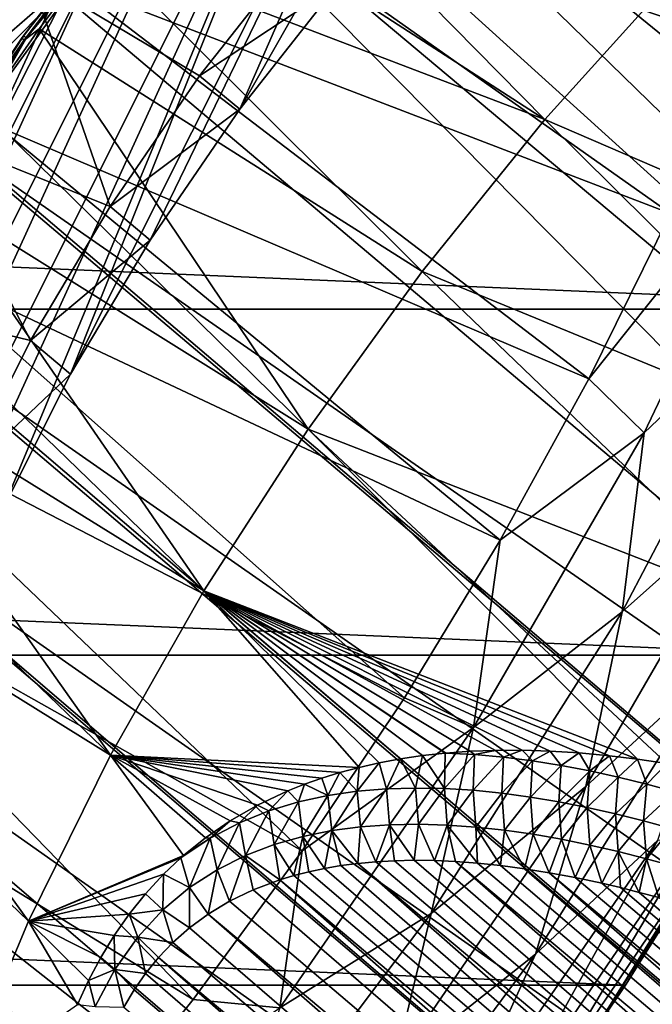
# Model space of a CAD drawing. Header units: metres. Extents: x -82 to 82, y -313 to 40.
# Tile 324 of 405: x 27.83 to 33.38, y -22.57 to -13.94. Entities that reach past the tile are written whole.
import ezdxf

# ---------------------------------------------------------------- set-up
doc = ezdxf.new("R2010")
doc.units = ezdxf.units.M
doc.layers.add('solid_505278_SW0001_CCC', color=7, linetype='CONTINUOUS')

msp = doc.modelspace()

# ---------------------------------------------------------------- linework, layer by layer
at = {"layer": 'solid_505278_SW0001_CCC'}
for points in [[(29.034403, 0.902156, 15.818645), (47.563908, -13.921329, 33.041054), (47.219147, -15.301506, 32.15123)], [(29.245899, -0.069773, 15.762937), (29.034403, 0.902156, 15.818645), (47.219147, -15.301506, 32.15123)], [(29.422947, -1.03851, 15.729739), (29.245899, -0.069773, 15.762937), (47.219147, -15.301506, 32.15123)], [(29.422947, -1.03851, 15.729739), (47.219147, -15.301506, 32.15123), (46.740112, -16.712803, 31.379744)], [(29.564625, -1.998411, 15.717842), (29.422947, -1.03851, 15.729739), (46.740112, -16.712803, 31.379744)], [(29.670839, -2.945314, 15.726066), (29.564625, -1.998411, 15.717842), (46.740112, -16.712803, 31.379744)], [(29.670839, -2.945314, 15.726066), (46.740112, -16.712803, 31.379744), (46.132221, -18.138931, 30.735613)], [(29.742064, -3.876193, 15.753331), (29.670839, -2.945314, 15.726066), (46.132221, -18.138931, 30.735613)], [(29.779133, -4.78892, 15.798698), (29.742064, -3.876193, 15.753331), (46.132221, -18.138931, 30.735613)], [(29.779133, -4.78892, 15.798698), (46.132221, -18.138931, 30.735613), (45.403316, -19.561682, 30.226973)], [(29.78311, -5.681988, 15.861376), (29.779133, -4.78892, 15.798698), (45.403316, -19.561682, 30.226973)], [(29.755178, -6.554487, 15.940724), (29.78311, -5.681988, 15.861376), (45.403316, -19.561682, 30.226973)], [(29.696596, -7.405655, 16.03624), (29.755178, -6.554487, 15.940724), (44.560768, -20.966619, 29.859011)], [(29.755178, -6.554487, 15.940724), (45.403316, -19.561682, 30.226973), (44.560768, -20.966619, 29.859011)], [(29.608728, -8.233822, 16.147308), (29.696596, -7.405655, 16.03624), (44.560768, -20.966619, 29.859011)], [(29.49267, -9.03963, 16.273617), (29.608728, -8.233822, 16.147308), (44.560768, -20.966619, 29.859011)], [(29.761204, -14.724556, 52.754646), (32.00148, -9.615665, 54.993668), (33.266655, -8.56863, 54.570713)], [(30.62627, -13.623475, 52.819031), (29.761204, -14.724556, 52.754646), (33.266655, -8.56863, 54.570713)], [(29.349354, -9.825339, 16.415529), (29.49267, -9.03963, 16.273617), (43.615726, -22.335091, 29.636663)], [(29.49267, -9.03963, 16.273617), (44.560768, -20.966619, 29.859011), (43.615726, -22.335091, 29.636663)], [(30.784945, -10.763329, 55.271038), (32.00148, -9.615665, 54.993668), (28.280729, -17.04472, 52.244419)], [(28.976055, -15.869784, 52.562305), (28.280729, -17.04472, 52.244419), (32.00148, -9.615665, 54.993668)], [(29.761204, -14.724556, 52.754646), (28.976055, -15.869784, 52.562305), (32.00148, -9.615665, 54.993668)], [(29.179934, -10.591097, 16.573309), (29.349354, -9.825339, 16.415529), (43.615726, -22.335091, 29.636663)], [(28.985502, -11.337152, 16.747337), (29.179934, -10.591097, 16.573309), (42.578362, -23.652468, 29.56222)], [(29.179934, -10.591097, 16.573309), (43.615726, -22.335091, 29.636663), (42.578362, -23.652468, 29.56222)], [(23.931541, -24.465786, 50.190033), (29.631002, -11.998399, 55.399693), (30.784945, -10.763329, 55.271038)], [(23.956261, -25.700851, 49.029205), (23.931541, -24.465786, 50.190033), (30.784945, -10.763329, 55.271038)], [(27.683992, -18.234549, 51.805008), (23.956261, -25.700851, 49.029205), (30.784945, -10.763329, 55.271038)], [(28.280729, -17.04472, 52.244419), (27.683992, -18.234549, 51.805008), (30.784945, -10.763329, 55.271038)], [(29.390585, -11.030426, -258.303833), (28.866112, -12.337927, -258.303833), (34.183487, -14.159426, -261.541443)], [(29.390585, -11.030426, -258.303833), (34.183487, -14.159426, -261.541443), (34.768574, -12.654886, -261.541443)], [(28.767195, -12.063525, 16.93804), (28.985502, -11.337152, 16.747337), (42.578362, -23.652468, 29.56222)], [(32.433533, -14.814957, 61.688858), (29.638788, -11.975704, 55.959679), (29.072886, -12.640895, 55.968151)], [(32.433533, -14.814957, 61.688858), (33.576813, -13.543488, 61.605286), (29.638788, -11.975704, 55.959679)], [(23.931541, -24.465786, 50.190033), (24.049555, -23.157795, 51.261654), (29.631002, -11.998399, 55.399693)], [(24.049555, -23.157795, 51.261654), (28.553118, -13.306394, 55.378189), (29.631002, -11.998399, 55.399693)], [(28.169254, -13.687249, 17.45281), (28.767195, -12.063525, 16.93804), (41.461132, -24.902836, 29.636663)], [(28.767195, -12.063525, 16.93804), (42.578362, -23.652468, 29.56222), (41.461132, -24.902836, 29.636663)], [(28.866112, -12.337927, -258.303833), (28.283504, -13.620578, -258.303833), (33.533325, -15.637009, -261.541443)], [(28.866112, -12.337927, -258.303833), (33.533325, -15.637009, -261.541443), (34.183487, -14.159426, -261.541443)], [(32.433533, -14.814957, 61.688858), (29.072886, -12.640895, 55.968151), (28.528225, -13.32297, 55.937878)], [(27.865257, -14.086544, 55.511539), (28.87096, -12.766352, 55.623207), (27.897261, -14.093922, 55.397335)], [(28.867687, -12.767417, 55.741985), (28.87096, -12.766352, 55.623207), (27.865257, -14.086544, 55.511539)], [(28.87096, -12.766352, 55.623207), (28.895916, -12.782978, 55.508221), (27.897261, -14.093922, 55.397335)], [(27.855759, -14.095783, 55.629627), (28.867687, -12.767417, 55.741985), (27.865257, -14.086544, 55.511539)], [(28.88628, -12.786115, 55.857853), (28.867687, -12.767417, 55.741985), (27.855759, -14.095783, 55.629627)], [(27.869297, -14.121118, 55.74493), (28.88628, -12.786115, 55.857853), (27.855759, -14.095783, 55.629627)], [(27.869297, -14.121118, 55.74493), (28.528225, -13.32297, 55.937878), (28.88628, -12.786115, 55.857853)], [(27.897261, -14.093922, 55.397335), (28.895916, -12.782978, 55.508221), (28.553118, -13.306394, 55.378189)], [(27.813141, -12.969481, -257.956726), (26.576939, -15.344203, -257.956726), (28.283504, -13.620578, -258.303833)], [(36.44915, -16.476023, -279.5), (-36.44915, -16.476023, -279.5), (-37.71508, -13.325637, -279.5)], [(37.71508, -13.325637, -279.5), (36.44915, -16.476023, -279.5), (-37.71508, -13.325637, -279.5)], [(24.049555, -23.157795, 51.261654), (24.308893, -21.79232, 52.23143), (28.553118, -13.306394, 55.378189)], [(24.308893, -21.79232, 52.23143), (27.564003, -14.67187, 55.206802), (28.553118, -13.306394, 55.378189)], [(27.897261, -14.093922, 55.397335), (28.553118, -13.306394, 55.378189), (27.564003, -14.67187, 55.206802)], [(27.869297, -14.121118, 55.74493), (28.006409, -14.01993, 55.868954), (28.528225, -13.32297, 55.937878)], [(29.410501, -14.430303, 52.434093), (30.275579, -13.329209, 52.498478), (27.920057, -13.540524, 54.881489)], [(31.358356, -16.146347, 61.642918), (28.528225, -13.32297, 55.937878), (28.006409, -14.01993, 55.868954)], [(31.358356, -16.146347, 61.642918), (32.433533, -14.814957, 61.688858), (28.528225, -13.32297, 55.937878)], [(29.410501, -14.430303, 52.434093), (30.62627, -13.623475, 52.819031), (30.275579, -13.329209, 52.498478)], [(27.460649, -13.418655, 16.931219), (28.169254, -13.687249, 17.45281), (26.756451, -14.917248, 17.571249)], [(26.649622, -13.869112, 54.159935), (26.975014, -14.908995, 54.659142), (27.920057, -13.540524, 54.881489)], [(28.62536, -15.575521, 52.241753), (27.920057, -13.540524, 54.881489), (26.975014, -14.908995, 54.659142)], [(28.62536, -15.575521, 52.241753), (29.410501, -14.430303, 52.434093), (27.920057, -13.540524, 54.881489)], [(36.575008, -16.601753, 67.138641), (33.576813, -13.543488, 61.605286), (32.433533, -14.814957, 61.688858)], [(26.576939, -15.344203, -257.956726), (27.643942, -14.875796, -258.303833), (28.283504, -13.620578, -258.303833)], [(28.283504, -13.620578, -258.303833), (27.643942, -14.875796, -258.303833), (32.819336, -17.084826, -261.541443)], [(28.283504, -13.620578, -258.303833), (32.819336, -17.084826, -261.541443), (33.533325, -15.637009, -261.541443)], [(29.410501, -14.430303, 52.434093), (29.761204, -14.724556, 52.754646), (30.62627, -13.623475, 52.819031)], [(26.756451, -14.917248, 17.571249), (28.169254, -13.687249, 17.45281), (27.473446, -15.179481, 18.058968)], [(27.473446, -15.179481, 18.058968), (28.169254, -13.687249, 17.45281), (41.461132, -24.902836, 29.636663)], [(30.36046, -17.526299, 61.46785), (28.006409, -14.01993, 55.868954), (27.508965, -14.72973, 55.761574)], [(27.869297, -14.121118, 55.74493), (27.508965, -14.72973, 55.761574), (28.006409, -14.01993, 55.868954)], [(30.36046, -17.526299, 61.46785), (31.358356, -16.146347, 61.642918), (28.006409, -14.01993, 55.868954)], [(26.9352, -15.470173, 55.375057), (27.855759, -14.095783, 55.629627), (26.950363, -15.452477, 55.258533)], [(27.869297, -14.121118, 55.74493), (27.855759, -14.095783, 55.629627), (26.9352, -15.470173, 55.375057)], [(26.944138, -15.502374, 55.48909), (27.869297, -14.121118, 55.74493), (26.9352, -15.470173, 55.375057)], [(26.944138, -15.502374, 55.48909), (27.508965, -14.72973, 55.761574), (27.869297, -14.121118, 55.74493)], [(26.950363, -15.452477, 55.258533), (27.865257, -14.086544, 55.511539), (26.988775, -15.450285, 55.146107)], [(27.855759, -14.095783, 55.629627), (27.865257, -14.086544, 55.511539), (26.950363, -15.452477, 55.258533)], [(27.865257, -14.086544, 55.511539), (27.897261, -14.093922, 55.397335), (26.988775, -15.450285, 55.146107)], [(26.988775, -15.450285, 55.146107), (27.897261, -14.093922, 55.397335), (27.564003, -14.67187, 55.206802)], [(28.62536, -15.575521, 52.241753), (29.761204, -14.724556, 52.754646), (29.410501, -14.430303, 52.434093)], [(30.36046, -17.526299, 61.46785), (27.508965, -14.72973, 55.761574), (27.037354, -15.450288, 55.616062)], [(28.62536, -15.575521, 52.241753), (28.976055, -15.869784, 52.562305), (29.761204, -14.724556, 52.754646)], [(35.490967, -17.842253, 67.185837), (32.433533, -14.814957, 61.688858), (31.358356, -16.146347, 61.642918)], [(35.490967, -17.842253, 67.185837), (36.575008, -16.601753, 67.138641), (32.433533, -14.814957, 61.688858)], [(27.93005, -16.750429, 51.923878), (26.975014, -14.908995, 54.659142), (26.132467, -16.313932, 54.29118)], [(27.643942, -14.875796, -258.303833), (26.948708, -16.101057, -258.303833), (32.04287, -18.50012, -261.541443)], [(27.93005, -16.750429, 51.923878), (28.62536, -15.575521, 52.241753), (26.975014, -14.908995, 54.659142)], [(27.643942, -14.875796, -258.303833), (32.04287, -18.50012, -261.541443), (32.819336, -17.084826, -261.541443)], [(34.589645, -14.86576, -261.974609), (33.533325, -15.637009, -261.541443), (32.819336, -17.084826, -261.541443)], [(33.303379, -17.559021, -261.974609), (34.589645, -14.86576, -261.974609), (32.819336, -17.084826, -261.541443)], [(34.563782, -16.359467, -262.492188), (34.589645, -14.86576, -261.974609), (33.303379, -17.559021, -261.974609)], [(27.458941, -15.20748, 18.071804), (27.473446, -15.179481, 18.058968), (40.277557, -26.071154, 29.859011)], [(27.473446, -15.179481, 18.058968), (41.461132, -24.902836, 29.636663), (40.277557, -26.071154, 29.859011)], [(26.678631, -16.578077, 18.780199), (27.458941, -15.20748, 18.071804), (40.277557, -26.071154, 29.859011)], [(29.448359, -18.943041, 61.16515), (27.037354, -15.450288, 55.616062), (26.592957, -16.179489, 55.432838)], [(29.448359, -18.943041, 61.16515), (30.36046, -17.526299, 61.46785), (27.037354, -15.450288, 55.616062)], [(27.93005, -16.750429, 51.923878), (28.976055, -15.869784, 52.562305), (28.62536, -15.575521, 52.241753)], [(27.93005, -16.750429, 51.923878), (28.280729, -17.04472, 52.244419), (28.976055, -15.869784, 52.562305)], [(26.948708, -16.101057, -258.303833), (26.1992, -17.293892, -258.303833), (31.20541, -19.880199, -261.541443)], [(26.948708, -16.101057, -258.303833), (31.20541, -19.880199, -261.541443), (32.04287, -18.50012, -261.541443)], [(29.448359, -18.943041, 61.16515), (26.592957, -16.179489, 55.432838), (26.17708, -16.915195, 55.21244)], [(34.465355, -19.130907, 67.124901), (31.358356, -16.146347, 61.642918), (30.36046, -17.526299, 61.46785)], [(34.465355, -19.130907, 67.124901), (35.490967, -17.842253, 67.185837), (31.358356, -16.146347, 61.642918)], [(27.333321, -17.940237, 51.484474), (27.93005, -16.750429, 51.923878), (26.132467, -16.313932, 54.29118)], [(34.563782, -16.359467, -262.492188), (33.303379, -17.559021, -261.974609), (33.111832, -19.128349, -262.492188)], [(34.563782, -16.359467, -262.492188), (33.111832, -19.128349, -262.492188), (34.280399, -18.084599, -263.08255)], [(34.920612, -19.507713, -279.5), (-34.920612, -19.507713, -279.5), (-36.44915, -16.476023, -279.5)], [(36.44915, -16.476023, -279.5), (34.920612, -19.507713, -279.5), (-36.44915, -16.476023, -279.5)], [(25.810282, -17.865261, 19.621321), (26.658358, -16.610617, 18.799129), (39.040272, -27.144865, 30.226973)], [(26.658358, -16.610617, 18.799129), (26.678631, -16.578077, 18.780199), (39.040272, -27.144865, 30.226973)], [(26.678631, -16.578077, 18.780199), (40.277557, -26.071154, 29.859011), (39.040272, -27.144865, 30.226973)], [(27.333321, -17.940237, 51.484474), (28.280729, -17.04472, 52.244419), (27.93005, -16.750429, 51.923878)], [(28.629831, -20.384483, 60.7374), (26.17708, -16.915195, 55.21244), (25.790941, -17.655249, 54.955521)], [(28.629831, -20.384483, 60.7374), (29.448359, -18.943041, 61.16515), (26.17708, -16.915195, 55.21244)], [(27.333321, -17.940237, 51.484474), (27.683992, -18.234549, 51.805008), (28.280729, -17.04472, 52.244419)], [(33.303379, -17.559021, -261.974609), (32.819336, -17.084826, -261.541443), (32.04287, -18.50012, -261.541443)], [(26.1992, -17.293892, -258.303833), (25.396931, -18.451904, -258.303833), (30.308548, -21.222439, -261.541443)], [(26.1992, -17.293892, -258.303833), (30.308548, -21.222439, -261.541443), (31.20541, -19.880199, -261.541443)], [(33.246449, -20.419088, 66.647354), (30.36046, -17.526299, 61.46785), (29.448359, -18.943041, 61.16515)], [(33.503033, -20.457474, 66.953156), (34.465355, -19.130907, 67.124901), (30.36046, -17.526299, 61.46785)], [(33.246449, -20.419088, 66.647354), (33.503033, -20.457474, 66.953156), (30.36046, -17.526299, 61.46785)], [(31.807814, -20.14193, -261.974609), (33.303379, -17.559021, -261.974609), (32.04287, -18.50012, -261.541443)], [(33.111832, -19.128349, -262.492188), (33.303379, -17.559021, -261.974609), (31.807814, -20.14193, -261.974609)], [(28.629831, -20.384483, 60.7374), (25.790941, -17.655249, 54.955521), (25.435675, -18.397476, 54.66283)], [(24.895815, -19.033453, 20.588764), (25.793108, -17.888769, 19.638643), (37.765705, -28.109753, 30.735613)], [(25.793108, -17.888769, 19.638643), (25.810282, -17.865261, 19.621321), (37.765705, -28.109753, 30.735613)], [(25.810282, -17.865261, 19.621321), (39.040272, -27.144865, 30.226973), (37.765705, -28.109753, 30.735613)], [(34.280399, -18.084599, -263.08255), (32.794056, -20.65789, -263.08255), (33.943058, -19.598843, -263.735565)], [(33.111832, -19.128349, -262.492188), (32.794056, -20.65789, -263.08255), (34.280399, -18.084599, -263.08255)], [(25.396931, -18.451904, -258.303833), (24.543512, -19.572756, -258.303833), (29.353991, -22.524281, -261.541443)], [(27.911861, -21.838329, 60.188251), (25.435675, -18.397476, 54.66283), (25.112322, -19.139704, 54.335224)], [(25.396931, -18.451904, -258.303833), (29.353991, -22.524281, -261.541443), (30.308548, -21.222439, -261.541443)], [(27.911861, -21.838329, 60.188251), (28.629831, -20.384483, 60.7374), (25.435675, -18.397476, 54.66283)], [(31.807814, -20.14193, -261.974609), (32.04287, -18.50012, -261.541443), (31.20541, -19.880199, -261.541443)], [(30.807552, -20.489937, 63.778442), (29.448359, -18.943041, 61.16515), (28.629831, -20.384483, 60.7374)], [(32.999207, -20.388332, 66.352913), (33.246449, -20.419088, 66.647354), (29.448359, -18.943041, 61.16515)], [(32.733746, -20.363605, 66.037697), (32.999207, -20.388332, 66.352913), (29.448359, -18.943041, 61.16515)], [(32.479404, -20.347727, 65.736221), (32.733746, -20.363605, 66.037697), (29.448359, -18.943041, 61.16515)], [(32.235767, -20.340052, 65.447929), (32.479404, -20.347727, 65.736221), (29.448359, -18.943041, 61.16515)], [(32.002827, -20.341032, 65.173325), (32.235767, -20.340052, 65.447929), (29.448359, -18.943041, 61.16515)], [(31.779949, -20.349285, 64.91114), (32.002827, -20.341032, 65.173325), (29.448359, -18.943041, 61.16515)], [(31.566883, -20.364584, 64.661186), (31.779949, -20.349285, 64.91114), (29.448359, -18.943041, 61.16515)], [(31.560099, -20.365211, 64.653244), (31.566883, -20.364584, 64.661186), (29.448359, -18.943041, 61.16515)], [(31.363523, -20.387079, 64.423653), (31.560099, -20.365211, 64.653244), (29.448359, -18.943041, 61.16515)], [(31.169275, -20.415419, 64.197296), (31.363523, -20.387079, 64.423653), (29.448359, -18.943041, 61.16515)], [(30.984015, -20.44978, 63.982281), (31.169275, -20.415419, 64.197296), (29.448359, -18.943041, 61.16515)], [(30.807552, -20.489937, 63.778442), (30.984015, -20.44978, 63.982281), (29.448359, -18.943041, 61.16515)], [(24.480539, -19.514091, 21.061436), (24.895815, -19.033453, 20.588764), (36.466805, -28.956055, 31.379744)], [(24.895815, -19.033453, 20.588764), (37.765705, -28.109753, 30.735613), (36.466805, -28.956055, 31.379744)], [(27.300577, -23.292175, 59.522388), (27.911861, -21.838329, 60.188251), (25.112322, -19.139704, 54.335224)], [(33.111832, -19.128349, -262.492188), (31.807814, -20.14193, -261.974609), (31.438541, -21.769365, -262.492188)], [(33.111832, -19.128349, -262.492188), (31.438541, -21.769365, -262.492188), (32.794056, -20.65789, -263.08255)], [(33.140461, -22.398878, -279.5), (-33.140461, -22.398878, -279.5), (-34.920612, -19.507713, -279.5)], [(34.920612, -19.507713, -279.5), (33.140461, -22.398878, -279.5), (-34.920612, -19.507713, -279.5)], [(24.543512, -19.572756, -258.303833), (23.640669, -20.654192, -258.303833), (28.343557, -23.783245, -261.541443)], [(24.063032, -19.968184, 21.558392), (24.480539, -19.514091, 21.061436), (35.160133, -29.672882, 32.15123)], [(24.480539, -19.514091, 21.061436), (36.466805, -28.956055, 31.379744), (35.160133, -29.672882, 32.15123)], [(24.543512, -19.572756, -258.303833), (28.343557, -23.783245, -261.541443), (29.353991, -22.524281, -261.541443)], [(34.641018, -20, -266.73761), (33.140461, -22.398878, -279.5), (34.920612, -19.507713, -279.5)], [(33.943058, -19.598843, -263.735565), (32.351891, -22.126934, -263.735565), (33.424301, -21.129112, -264.440063)], [(32.794056, -20.65789, -263.08255), (32.351891, -22.126934, -263.735565), (33.943058, -19.598843, -263.735565)], [(31.807814, -20.14193, -261.974609), (31.20541, -19.880199, -261.541443), (30.308548, -21.222439, -261.541443)], [(23.646254, -20.395336, 22.079288), (24.063032, -19.968184, 21.558392), (35.160133, -29.672882, 32.15123)], [(34.641018, -20, -266.73761), (32.838821, -22.838821, -266.73761), (33.140461, -22.398878, -279.5)], [(33.890282, -21.150532, -265.954437), (32.838821, -22.838821, -266.73761), (34.641018, -20, -266.73761)], [(30.112345, -22.598251, -261.974609), (31.807814, -20.14193, -261.974609), (30.308548, -21.222439, -261.541443)], [(31.438541, -21.769365, -262.492188), (31.807814, -20.14193, -261.974609), (30.112345, -22.598251, -261.974609)], [(31.816521, -20.378155, 64.970665), (31.779949, -20.349285, 64.91114), (31.566883, -20.364584, 64.661186)], [(31.816521, -20.378155, 64.970665), (32.002827, -20.341032, 65.173325), (31.779949, -20.349285, 64.91114)], [(31.816521, -20.378155, 64.970665), (32.071297, -20.401222, 65.286545), (32.002827, -20.341032, 65.173325)], [(32.071297, -20.401222, 65.286545), (32.235767, -20.340052, 65.447929), (32.002827, -20.341032, 65.173325)], [(32.071297, -20.401222, 65.286545), (32.324623, -20.433357, 65.601059), (32.235767, -20.340052, 65.447929)], [(32.324623, -20.433357, 65.601059), (32.479404, -20.347727, 65.736221), (32.235767, -20.340052, 65.447929)], [(32.324623, -20.433357, 65.601059), (32.576626, -20.473724, 65.914238), (32.479404, -20.347727, 65.736221)], [(32.576626, -20.473724, 65.914238), (32.733746, -20.363605, 66.037697), (32.479404, -20.347727, 65.736221)], [(23.233183, -20.795324, 22.623589), (23.646254, -20.395336, 22.079288), (33.86079, -30.252069, 33.041054)], [(23.646254, -20.395336, 22.079288), (35.160133, -29.672882, 32.15123), (33.86079, -30.252069, 33.041054)], [(29.268431, -21.263441, 62.049728), (28.629831, -20.384483, 60.7374), (27.911861, -21.838329, 60.188251)], [(30.639406, -20.534618, 63.584721), (30.807552, -20.489937, 63.778442), (28.629831, -20.384483, 60.7374)], [(30.479584, -20.584232, 63.40152), (30.639406, -20.534618, 63.584721), (28.629831, -20.384483, 60.7374)], [(30.327742, -20.638319, 63.228359), (30.479584, -20.584232, 63.40152), (28.629831, -20.384483, 60.7374)], [(30.183382, -20.695852, 63.064262), (30.327742, -20.638319, 63.228359), (28.629831, -20.384483, 60.7374)], [(29.916918, -20.822176, 62.764141), (30.183382, -20.695852, 63.064262), (28.629831, -20.384483, 60.7374)], [(29.677319, -20.959751, 62.496998), (29.916918, -20.822176, 62.764141), (28.629831, -20.384483, 60.7374)], [(29.46196, -21.107243, 62.259815), (29.677319, -20.959751, 62.496998), (28.629831, -20.384483, 60.7374)], [(29.268431, -21.263441, 62.049728), (29.46196, -21.107243, 62.259815), (28.629831, -20.384483, 60.7374)], [(31.046341, -20.678232, 64.15361), (31.169275, -20.415419, 64.197296), (30.984015, -20.44978, 63.982281)], [(31.3008, -20.670805, 64.4627), (31.169275, -20.415419, 64.197296), (31.046341, -20.678232, 64.15361)], [(31.3008, -20.670805, 64.4627), (31.363523, -20.387079, 64.423653), (31.169275, -20.415419, 64.197296)], [(31.554071, -20.675541, 64.771309), (31.363523, -20.387079, 64.423653), (31.3008, -20.670805, 64.4627)], [(31.554071, -20.675541, 64.771309), (31.560099, -20.365211, 64.653244), (31.363523, -20.387079, 64.423653)], [(31.816521, -20.378155, 64.970665), (31.560099, -20.365211, 64.653244), (31.554071, -20.675541, 64.771309)], [(31.816521, -20.378155, 64.970665), (31.554071, -20.675541, 64.771309), (31.80621, -20.691168, 65.079285)], [(31.816521, -20.378155, 64.970665), (31.566883, -20.364584, 64.661186), (31.560099, -20.365211, 64.653244)], [(31.816521, -20.378155, 64.970665), (31.80621, -20.691168, 65.079285), (32.071297, -20.401222, 65.286545)], [(32.071297, -20.401222, 65.286545), (31.80621, -20.691168, 65.079285), (32.057266, -20.716513, 65.386536)], [(32.071297, -20.401222, 65.286545), (32.057266, -20.716513, 65.386536), (32.324623, -20.433357, 65.601059)], [(32.324623, -20.433357, 65.601059), (32.057266, -20.716513, 65.386536), (32.307293, -20.750509, 65.692986)], [(32.324623, -20.433357, 65.601059), (32.307293, -20.750509, 65.692986), (32.576626, -20.473724, 65.914238)], [(32.576626, -20.473724, 65.914238), (32.827415, -20.521608, 66.226105), (32.733746, -20.363605, 66.037697)], [(32.827415, -20.521608, 66.226105), (32.999207, -20.388332, 66.352913), (32.733746, -20.363605, 66.037697)], [(32.827415, -20.521608, 66.226105), (33.077091, -20.5763, 66.53669), (32.999207, -20.388332, 66.352913)], [(33.077091, -20.5763, 66.53669), (33.246449, -20.419088, 66.647354), (32.999207, -20.388332, 66.352913)], [(33.077091, -20.5763, 66.53669), (33.325741, -20.637238, 66.846024), (33.246449, -20.419088, 66.647354)], [(33.325741, -20.637238, 66.846024), (33.503033, -20.457474, 66.953156), (33.246449, -20.419088, 66.647354)], [(30.790714, -20.699684, 63.844296), (30.807552, -20.489937, 63.778442), (30.639406, -20.534618, 63.584721)], [(30.790714, -20.699684, 63.844296), (30.984015, -20.44978, 63.982281), (30.807552, -20.489937, 63.778442)], [(31.046341, -20.678232, 64.15361), (30.984015, -20.44978, 63.982281), (30.790714, -20.699684, 63.844296)], [(32.576626, -20.473724, 65.914238), (32.307293, -20.750509, 65.692986), (32.556351, -20.792416, 65.998581)], [(32.576626, -20.473724, 65.914238), (32.556351, -20.792416, 65.998581), (32.827415, -20.521608, 66.226105)], [(32.827415, -20.521608, 66.226105), (32.556351, -20.792416, 65.998581), (32.804497, -20.841549, 66.303307)], [(32.827415, -20.521608, 66.226105), (32.804497, -20.841549, 66.303307), (33.077091, -20.5763, 66.53669)], [(33.325741, -20.637238, 66.846024), (33.573444, -20.703991, 67.154144), (33.503033, -20.457474, 66.953156)], [(30.533939, -20.737242, 63.535107), (30.479584, -20.584232, 63.40152), (30.327742, -20.638319, 63.228359)], [(30.533939, -20.737242, 63.535107), (30.639406, -20.534618, 63.584721), (30.479584, -20.584232, 63.40152)], [(30.790714, -20.699684, 63.844296), (30.639406, -20.534618, 63.584721), (30.533939, -20.737242, 63.535107)], [(33.077091, -20.5763, 66.53669), (32.804497, -20.841549, 66.303307), (33.051788, -20.89724, 66.607132)], [(33.077091, -20.5763, 66.53669), (33.051788, -20.89724, 66.607132), (33.325741, -20.637238, 66.846024)], [(23.640669, -20.654192, -258.303833), (27.279169, -24.996939, -261.541443), (28.343557, -23.783245, -261.541443)], [(30.017651, -20.871555, 62.919632), (30.183382, -20.695852, 63.064262), (29.916918, -20.822176, 62.764141)], [(30.276127, -20.793362, 63.226563), (30.183382, -20.695852, 63.064262), (30.017651, -20.871555, 62.919632)], [(30.276127, -20.793362, 63.226563), (30.327742, -20.638319, 63.228359), (30.183382, -20.695852, 63.064262)], [(30.533939, -20.737242, 63.535107), (30.327742, -20.638319, 63.228359), (30.276127, -20.793362, 63.226563)], [(30.567514, -21.043905, 63.638397), (30.790714, -20.699684, 63.844296), (30.533939, -20.737242, 63.535107)], [(30.567514, -21.043905, 63.638397), (30.820578, -21.010437, 63.938709), (30.790714, -20.699684, 63.844296)], [(30.820578, -21.010437, 63.938709), (31.046341, -20.678232, 64.15361), (30.790714, -20.699684, 63.844296)], [(30.820578, -21.010437, 63.938709), (31.073488, -20.992386, 64.240326), (31.046341, -20.678232, 64.15361)], [(31.073488, -20.992386, 64.240326), (31.3008, -20.670805, 64.4627), (31.046341, -20.678232, 64.15361)], [(31.073488, -20.992386, 64.240326), (31.326031, -20.987812, 64.542717), (31.3008, -20.670805, 64.4627)], [(32.794056, -20.65789, -263.08255), (31.114925, -23.109737, -263.08255), (32.351891, -22.126934, -263.735565)], [(31.438541, -21.769365, -262.492188), (31.114925, -23.109737, -263.08255), (32.794056, -20.65789, -263.08255)], [(31.326031, -20.987812, 64.542717), (31.554071, -20.675541, 64.771309), (31.3008, -20.670805, 64.4627)], [(31.326031, -20.987812, 64.542717), (31.578045, -20.995041, 64.845451), (31.554071, -20.675541, 64.771309)], [(31.578045, -20.995041, 64.845451), (31.80621, -20.691168, 65.079285), (31.554071, -20.675541, 64.771309)], [(31.578045, -20.995041, 64.845451), (31.829479, -21.012892, 65.1483), (31.80621, -20.691168, 65.079285)], [(31.829479, -21.012892, 65.1483), (32.057266, -20.716513, 65.386536), (31.80621, -20.691168, 65.079285)], [(33.325741, -20.637238, 66.846024), (33.051788, -20.89724, 66.607132), (33.298279, -20.95899, 66.910057)], [(33.325741, -20.637238, 66.846024), (33.298279, -20.95899, 66.910057), (33.573444, -20.703991, 67.154144)], [(30.314587, -21.094963, 63.340069), (30.533939, -20.737242, 63.535107), (30.276127, -20.793362, 63.226563)], [(30.314587, -21.094963, 63.340069), (30.567514, -21.043905, 63.638397), (30.533939, -20.737242, 63.535107)], [(31.829479, -21.012892, 65.1483), (32.080292, -21.040228, 65.45105), (32.057266, -20.716513, 65.386536)], [(32.080292, -21.040228, 65.45105), (32.307293, -20.750509, 65.692986), (32.057266, -20.716513, 65.386536)], [(32.080292, -21.040228, 65.45105), (32.330448, -21.076073, 65.753525), (32.307293, -20.750509, 65.692986)], [(32.330448, -21.076073, 65.753525), (32.556351, -20.792416, 65.998581), (32.307293, -20.750509, 65.692986)], [(33.573444, -20.703991, 67.154144), (33.298279, -20.95899, 66.910057), (33.544014, -21.02639, 67.212067)], [(22.826723, -21.16815, 23.190628), (23.233183, -20.795324, 22.623589), (33.86079, -30.252069, 33.041054)], [(29.758957, -20.975615, 62.615517), (29.916918, -20.822176, 62.764141), (29.677319, -20.959751, 62.496998)], [(30.017651, -20.871555, 62.919632), (29.916918, -20.822176, 62.764141), (29.758957, -20.975615, 62.615517)], [(29.811844, -21.262424, 62.754414), (30.017651, -20.871555, 62.919632), (29.758957, -20.975615, 62.615517)], [(29.811844, -21.262424, 62.754414), (30.062447, -21.166687, 63.04493), (30.017651, -20.871555, 62.919632)], [(30.062447, -21.166687, 63.04493), (30.276127, -20.793362, 63.226563), (30.017651, -20.871555, 62.919632)], [(30.062447, -21.166687, 63.04493), (30.314587, -21.094963, 63.340069), (30.276127, -20.793362, 63.226563)], [(32.330448, -21.076073, 65.753525), (32.579967, -21.119722, 66.055626), (32.556351, -20.792416, 65.998581)], [(32.579967, -21.119722, 66.055626), (32.804497, -20.841549, 66.303307), (32.556351, -20.792416, 65.998581)], [(32.579967, -21.119722, 66.055626), (32.828846, -21.1705, 66.357269), (32.804497, -20.841549, 66.303307)], [(32.828846, -21.1705, 66.357269), (33.051788, -20.89724, 66.607132), (32.804497, -20.841549, 66.303307)], [(29.501326, -21.110619, 62.316586), (29.677319, -20.959751, 62.496998), (29.46196, -21.107243, 62.259815)], [(29.758957, -20.975615, 62.615517), (29.677319, -20.959751, 62.496998), (29.501326, -21.110619, 62.316586)], [(32.828846, -21.1705, 66.357269), (33.077103, -21.227768, 66.658379), (33.051788, -20.89724, 66.607132)], [(33.077103, -21.227768, 66.658379), (33.298279, -20.95899, 66.910057), (33.051788, -20.89724, 66.607132)], [(33.077103, -21.227768, 66.658379), (33.324757, -21.291063, 66.958908), (33.298279, -20.95899, 66.910057)], [(33.324757, -21.291063, 66.958908), (33.544014, -21.02639, 67.212067), (33.298279, -20.95899, 66.910057)], [(29.564285, -21.386414, 62.47097), (29.758957, -20.975615, 62.615517), (29.501326, -21.110619, 62.316586)], [(29.564285, -21.386414, 62.47097), (29.811844, -21.262424, 62.754414), (29.758957, -20.975615, 62.615517)], [(30.314587, -21.094963, 63.340069), (30.503941, -21.375675, 63.549835), (30.567514, -21.043905, 63.638397)], [(30.567514, -21.043905, 63.638397), (30.503941, -21.375675, 63.549835), (30.647306, -21.351151, 63.716587)], [(30.567514, -21.043905, 63.638397), (30.797325, -21.331577, 63.891705), (30.820578, -21.010437, 63.938709)], [(30.567514, -21.043905, 63.638397), (30.647306, -21.351151, 63.716587), (30.797325, -21.331577, 63.891705)], [(30.820578, -21.010437, 63.938709), (30.797325, -21.331577, 63.891705), (30.954178, -21.317228, 64.075394)], [(30.820578, -21.010437, 63.938709), (30.954178, -21.317228, 64.075394), (31.073488, -20.992386, 64.240326)], [(31.073488, -20.992386, 64.240326), (30.954178, -21.317228, 64.075394), (31.117716, -21.307964, 64.267563)], [(31.073488, -20.992386, 64.240326), (31.288496, -21.304432, 64.468788), (31.326031, -20.987812, 64.542717)], [(31.073488, -20.992386, 64.240326), (31.117716, -21.307964, 64.267563), (31.288496, -21.304432, 64.468788)], [(31.326031, -20.987812, 64.542717), (31.288496, -21.304432, 64.468788), (31.466503, -21.306665, 64.679092)], [(31.326031, -20.987812, 64.542717), (31.466503, -21.306665, 64.679092), (31.578045, -20.995041, 64.845451)], [(31.578045, -20.995041, 64.845451), (31.466503, -21.306665, 64.679092), (31.651787, -21.314751, 64.898575)], [(31.578045, -20.995041, 64.845451), (31.651787, -21.314751, 64.898575), (31.845007, -21.329401, 65.127899)], [(31.578045, -20.995041, 64.845451), (31.845007, -21.329401, 65.127899), (31.829479, -21.012892, 65.1483)], [(31.829479, -21.012892, 65.1483), (31.845007, -21.329401, 65.127899), (32.04594, -21.350439, 65.36689)], [(31.829479, -21.012892, 65.1483), (32.04594, -21.350439, 65.36689), (32.080292, -21.040228, 65.45105)], [(32.080292, -21.040228, 65.45105), (32.04594, -21.350439, 65.36689), (32.25491, -21.378216, 65.615898)], [(32.080292, -21.040228, 65.45105), (32.25491, -21.378216, 65.615898), (32.330448, -21.076073, 65.753525)], [(33.324757, -21.291063, 66.958908), (33.571827, -21.359972, 67.258804), (33.544014, -21.02639, 67.212067)], [(29.501326, -21.110619, 62.316586), (29.268431, -21.263441, 62.049728), (29.245821, -21.283215, 62.025337)], [(29.321911, -21.543617, 62.197968), (29.501326, -21.110619, 62.316586), (29.245821, -21.283215, 62.025337)], [(29.501326, -21.110619, 62.316586), (29.46196, -21.107243, 62.259815), (29.268431, -21.263441, 62.049728)], [(29.321911, -21.543617, 62.197968), (29.564285, -21.386414, 62.47097), (29.501326, -21.110619, 62.316586)], [(30.062447, -21.166687, 63.04493), (30.236097, -21.438131, 63.240215), (30.314587, -21.094963, 63.340069)], [(30.314587, -21.094963, 63.340069), (30.236097, -21.438131, 63.240215), (30.366793, -21.404585, 63.390987)], [(30.314587, -21.094963, 63.340069), (30.366793, -21.404585, 63.390987), (30.503941, -21.375675, 63.549835)], [(33.424301, -21.129112, -264.440063), (31.620567, -23.743694, -264.440063), (32.084133, -23.543119, -265.183929)], [(32.351891, -22.126934, -263.735565), (31.620567, -23.743694, -264.440063), (33.424301, -21.129112, -264.440063)], [(33.424301, -21.129112, -264.440063), (32.084133, -23.543119, -265.183929), (33.715061, -21.141541, -265.183929)], [(32.330448, -21.076073, 65.753525), (32.25491, -21.378216, 65.615898), (32.472561, -21.413424, 65.875587)], [(32.330448, -21.076073, 65.753525), (32.472561, -21.413424, 65.875587), (32.579967, -21.119722, 66.055626)], [(32.579967, -21.119722, 66.055626), (32.472561, -21.413424, 65.875587), (32.69854, -21.45574, 66.145653)], [(32.579967, -21.119722, 66.055626), (32.69854, -21.45574, 66.145653), (32.828846, -21.1705, 66.357269)], [(22.429619, -21.514053, 23.779686), (22.826723, -21.16815, 23.190628), (32.583103, -30.687136, 34.039482)], [(22.826723, -21.16815, 23.190628), (33.86079, -30.252069, 33.041054), (32.583103, -30.687136, 34.039482)], [(29.811844, -21.262424, 62.754414), (30.111528, -21.475842, 63.097164), (30.062447, -21.166687, 63.04493)], [(30.062447, -21.166687, 63.04493), (30.111528, -21.475842, 63.097164), (30.236097, -21.438131, 63.240215)], [(33.715061, -21.141541, -265.183929), (32.084133, -23.543119, -265.183929), (32.358604, -23.426838, -265.954437)], [(33.715061, -21.141541, -265.183929), (32.358604, -23.426838, -265.954437), (33.890282, -21.150532, -265.954437)], [(33.890282, -21.150532, -265.954437), (32.358604, -23.426838, -265.954437), (32.838821, -22.838821, -266.73761)], [(32.828846, -21.1705, 66.357269), (32.69854, -21.45574, 66.145653), (32.933445, -21.505806, 66.426697)], [(32.828846, -21.1705, 66.357269), (32.933445, -21.505806, 66.426697), (33.077103, -21.227768, 66.658379)], [(29.245821, -21.283215, 62.025337), (29.268431, -21.263441, 62.049728), (27.911861, -21.838329, 60.188251)], [(29.093651, -21.427082, 61.862675), (29.245821, -21.283215, 62.025337), (27.911861, -21.838329, 60.188251)], [(29.321911, -21.543617, 62.197968), (29.245821, -21.283215, 62.025337), (29.093651, -21.427082, 61.862675)], [(30.112345, -22.598251, -261.974609), (30.308548, -21.222439, -261.541443), (29.353991, -22.524281, -261.541443)], [(29.564285, -21.386414, 62.47097), (29.671486, -21.663111, 62.598316), (29.811844, -21.262424, 62.754414)], [(29.811844, -21.262424, 62.754414), (29.671486, -21.663111, 62.598316), (29.879951, -21.56267, 62.833241)], [(29.811844, -21.262424, 62.754414), (29.879951, -21.56267, 62.833241), (30.111528, -21.475842, 63.097164)], [(50.522469, -37.890675, 83.596817), (31.288496, -21.304432, 64.468788), (31.117716, -21.307964, 64.267563)], [(50.522469, -37.890675, 83.596817), (31.466503, -21.306665, 64.679092), (31.288496, -21.304432, 64.468788)], [(50.522469, -37.890675, 83.596817), (31.651787, -21.314751, 64.898575), (31.466503, -21.306665, 64.679092)], [(33.077103, -21.227768, 66.658379), (32.933445, -21.505806, 66.426697), (33.095383, -21.543882, 66.620537)], [(33.077103, -21.227768, 66.658379), (33.095383, -21.543882, 66.620537), (33.261299, -21.585436, 66.819298)], [(33.077103, -21.227768, 66.658379), (33.261299, -21.585436, 66.819298), (33.324757, -21.291063, 66.958908)], [(33.324757, -21.291063, 66.958908), (33.261299, -21.585436, 66.819298), (33.431347, -21.63064, 67.023132)], [(33.324757, -21.291063, 66.958908), (33.431347, -21.63064, 67.023132), (33.571827, -21.359972, 67.258804)], [(29.321911, -21.543617, 62.197968), (29.485535, -21.775202, 62.391418), (29.564285, -21.386414, 62.47097)], [(29.564285, -21.386414, 62.47097), (29.485535, -21.775202, 62.391418), (29.671486, -21.663111, 62.598316)], [(50.405338, -38.536587, 83.331169), (30.503941, -21.375675, 63.549835), (30.366793, -21.404585, 63.390987)], [(50.405338, -38.536587, 83.331169), (30.647306, -21.351151, 63.716587), (30.503941, -21.375675, 63.549835)], [(50.405338, -38.536587, 83.331169), (30.797325, -21.331577, 63.891705), (30.647306, -21.351151, 63.716587)], [(50.522469, -37.890675, 83.596817), (30.954178, -21.317228, 64.075394), (30.797325, -21.331577, 63.891705)], [(50.405338, -38.536587, 83.331169), (50.522469, -37.890675, 83.596817), (30.797325, -21.331577, 63.891705)], [(50.522469, -37.890675, 83.596817), (31.117716, -21.307964, 64.267563), (30.954178, -21.317228, 64.075394)], [(50.604389, -37.232422, 83.86628), (31.845007, -21.329401, 65.127899), (31.651787, -21.314751, 64.898575)], [(50.522469, -37.890675, 83.596817), (50.604389, -37.232422, 83.86628), (31.651787, -21.314751, 64.898575)], [(50.604389, -37.232422, 83.86628), (32.04594, -21.350439, 65.36689), (31.845007, -21.329401, 65.127899)], [(50.604389, -37.232422, 83.86628), (32.25491, -21.378216, 65.615898), (32.04594, -21.350439, 65.36689)], [(50.604389, -37.232422, 83.86628), (32.472561, -21.413424, 65.875587), (32.25491, -21.378216, 65.615898)], [(28.935595, -21.598057, 61.696388), (29.093651, -21.427082, 61.862675), (27.911861, -21.838329, 60.188251)], [(29.088121, -21.738941, 61.940353), (29.093651, -21.427082, 61.862675), (28.935595, -21.598057, 61.696388)], [(29.088121, -21.738941, 61.940353), (29.321911, -21.543617, 62.197968), (29.093651, -21.427082, 61.862675)], [(50.253677, -39.170261, 83.069572), (30.111528, -21.475842, 63.097164), (29.879951, -21.56267, 62.833241)], [(50.405338, -38.536587, 83.331169), (30.236097, -21.438131, 63.240215), (30.111528, -21.475842, 63.097164)], [(50.253677, -39.170261, 83.069572), (50.405338, -38.536587, 83.331169), (30.111528, -21.475842, 63.097164)], [(50.405338, -38.536587, 83.331169), (30.366793, -21.404585, 63.390987), (30.236097, -21.438131, 63.240215)], [(50.650368, -36.562168, 84.139282), (32.69854, -21.45574, 66.145653), (32.472561, -21.413424, 65.875587)], [(50.604389, -37.232422, 83.86628), (50.650368, -36.562168, 84.139282), (32.472561, -21.413424, 65.875587)], [(50.650368, -36.562168, 84.139282), (32.933445, -21.505806, 66.426697), (32.69854, -21.45574, 66.145653)], [(22.044397, -21.833488, 24.390045), (22.429619, -21.514053, 23.779686), (32.583103, -30.687136, 34.039482)], [(29.088121, -21.738941, 61.940353), (29.321289, -21.895908, 62.211342), (29.321911, -21.543617, 62.197968)], [(29.321911, -21.543617, 62.197968), (29.321289, -21.895908, 62.211342), (29.485535, -21.775202, 62.391418)], [(50.253677, -39.170261, 83.069572), (29.879951, -21.56267, 62.833241), (29.671486, -21.663111, 62.598316)], [(50.650368, -36.562168, 84.139282), (33.095383, -21.543882, 66.620537), (32.933445, -21.505806, 66.426697)], [(50.650368, -36.562168, 84.139282), (33.261299, -21.585436, 66.819298), (33.095383, -21.543882, 66.620537)], [(28.792604, -21.776289, 61.548965), (28.935595, -21.598057, 61.696388), (27.911861, -21.838329, 60.188251)], [(29.088121, -21.738941, 61.940353), (28.935595, -21.598057, 61.696388), (28.792604, -21.776289, 61.548965)], [(50.650368, -36.562168, 84.139282), (33.431347, -21.63064, 67.023132), (33.261299, -21.585436, 66.819298)], [(50.253677, -39.170261, 83.069572), (29.671486, -21.663111, 62.598316), (29.485535, -21.775202, 62.391418)], [(28.66284, -21.961647, 61.418045), (28.792604, -21.776289, 61.548965), (27.911861, -21.838329, 60.188251)], [(28.867966, -21.977051, 61.705063), (28.792604, -21.776289, 61.548965), (28.66284, -21.961647, 61.418045)], [(28.867966, -21.977051, 61.705063), (29.088121, -21.738941, 61.940353), (28.792604, -21.776289, 61.548965)], [(28.867966, -21.977051, 61.705063), (29.176422, -22.023369, 62.055168), (29.088121, -21.738941, 61.940353)], [(29.088121, -21.738941, 61.940353), (29.176422, -22.023369, 62.055168), (29.321289, -21.895908, 62.211342)], [(50.067978, -39.791424, 82.812202), (29.485535, -21.775202, 62.391418), (29.321289, -21.895908, 62.211342)], [(50.067978, -39.791424, 82.812202), (50.253677, -39.170261, 83.069572), (29.485535, -21.775202, 62.391418)], [(31.438541, -21.769365, -262.492188), (30.112345, -22.598251, -261.974609), (29.555096, -24.26486, -262.492188)], [(31.438541, -21.769365, -262.492188), (29.555096, -24.26486, -262.492188), (31.114925, -23.109737, -263.08255)], [(21.673323, -22.127104, 25.021069), (22.044397, -21.833488, 24.390045), (32.583103, -30.687136, 34.039482)], [(28.342051, -22.567417, 61.112869), (27.911861, -21.838329, 60.188251), (27.300577, -23.292175, 59.522388)], [(28.545103, -22.154816, 61.302383), (28.66284, -21.961647, 61.418045), (27.911861, -21.838329, 60.188251)], [(28.438478, -22.356482, 61.201015), (28.545103, -22.154816, 61.302383), (27.911861, -21.838329, 60.188251)], [(28.342051, -22.567417, 61.112869), (28.438478, -22.356482, 61.201015), (27.911861, -21.838329, 60.188251)], [(50.067978, -39.791424, 82.812202), (29.321289, -21.895908, 62.211342), (29.176422, -22.023369, 62.055168)], [(28.667831, -22.25952, 61.50032), (28.66284, -21.961647, 61.418045), (28.545103, -22.154816, 61.302383)], [(28.667831, -22.25952, 61.50032), (28.867966, -21.977051, 61.705063), (28.66284, -21.961647, 61.418045)], [(28.667831, -22.25952, 61.50032), (28.936529, -22.295645, 61.804073), (28.867966, -21.977051, 61.705063)], [(28.867966, -21.977051, 61.705063), (28.936529, -22.295645, 61.804073), (29.048952, -22.15678, 61.920353)], [(28.867966, -21.977051, 61.705063), (29.048952, -22.15678, 61.920353), (29.176422, -22.023369, 62.055168)], [(50.067978, -39.791424, 82.812202), (29.176422, -22.023369, 62.055168), (29.048952, -22.15678, 61.920353)], [(21.318367, -22.395685, 25.672256), (21.673323, -22.127104, 25.021069), (31.343657, -30.972475, 35.13353)], [(21.673323, -22.127104, 25.021069), (32.583103, -30.687136, 34.039482), (31.343657, -30.972475, 35.13353)], [(28.667831, -22.25952, 61.50032), (28.545103, -22.154816, 61.302383), (28.438478, -22.356482, 61.201015)], [(49.84869, -40.399746, 82.559273), (29.048952, -22.15678, 61.920353), (28.936529, -22.295645, 61.804073)], [(49.84869, -40.399746, 82.559273), (50.067978, -39.791424, 82.812202), (29.048952, -22.15678, 61.920353)], [(32.351891, -22.126934, -263.735565), (30.572809, -24.526503, -263.735565), (31.620567, -23.743694, -264.440063)], [(31.114925, -23.109737, -263.08255), (30.572809, -24.526503, -263.735565), (32.351891, -22.126934, -263.735565)], [(28.495131, -22.584129, 61.334957), (28.667831, -22.25952, 61.50032), (28.438478, -22.356482, 61.201015)], [(28.495131, -22.584129, 61.334957), (28.747866, -22.591072, 61.616875), (28.667831, -22.25952, 61.50032)], [(28.667831, -22.25952, 61.50032), (28.747866, -22.591072, 61.616875), (28.836658, -22.440033, 61.70348)], [(28.667831, -22.25952, 61.50032), (28.836658, -22.440033, 61.70348), (28.936529, -22.295645, 61.804073)], [(49.84869, -40.399746, 82.559273), (28.936529, -22.295645, 61.804073), (28.836658, -22.440033, 61.70348)], [(31.121508, -25.128704, -279.5), (-31.121508, -25.128704, -279.5), (-33.140461, -22.398878, -279.5)], [(33.140461, -22.398878, -279.5), (31.121508, -25.128704, -279.5), (-33.140461, -22.398878, -279.5)], [(20.981243, -22.640097, 26.343277), (21.318367, -22.395685, 25.672256), (31.343657, -30.972475, 35.13353)], [(28.495131, -22.584129, 61.334957), (28.438478, -22.356482, 61.201015), (28.342051, -22.567417, 61.112869)], [(32.838821, -22.838821, -266.73761), (31.121508, -25.128704, -279.5), (33.140461, -22.398878, -279.5)], [(49.84869, -40.399746, 82.559273), (28.836658, -22.440033, 61.70348), (28.747866, -22.591072, 61.616875)], [(30.112345, -22.598251, -261.974609), (29.353991, -22.524281, -261.541443), (28.343557, -23.783245, -261.541443)]]:
    msp.add_3dface(points, dxfattribs=at)

doc.saveas('drawing.dxf')
